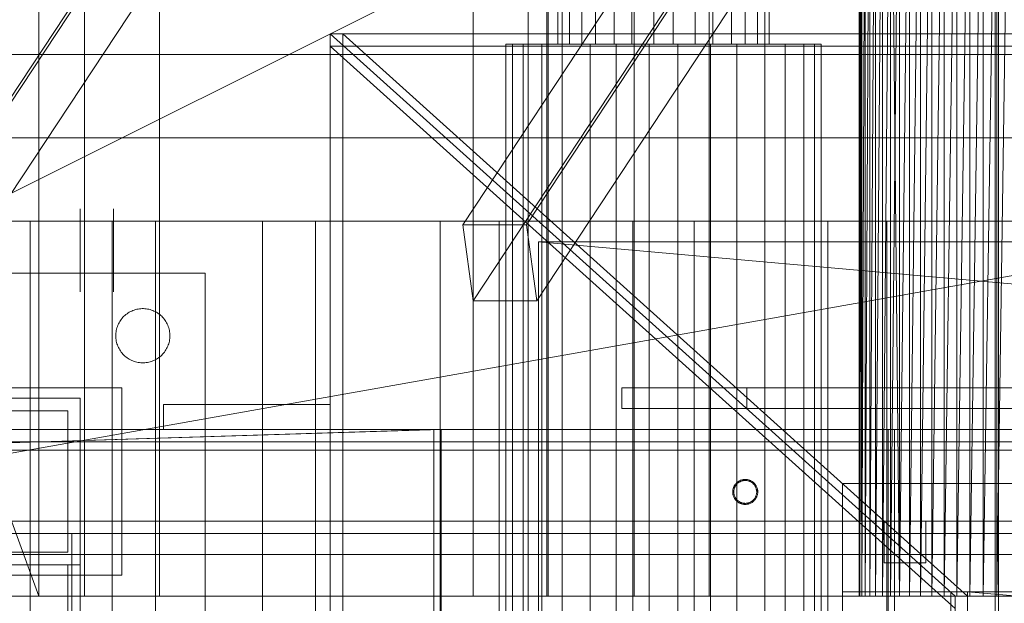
# Model space of a CAD drawing. Header units: millimetres. Extents: x -4738 to 65662, y -68080 to 6847.
# Tile 661 of 1056: x 24426 to 24662, y -17792 to -17652. Entities that reach past the tile are written whole.
import ezdxf

# ---------------------------------------------------------------- set-up
doc = ezdxf.new("R2010")
doc.units = ezdxf.units.MM
for name, color, linetype, lineweight in [('COTAS_P', 1, 'Continuous', 0), ('superior_briquetadora', 7, 'Continuous', 0), ('superior_C02', 7, 'Continuous', 0), ('superior_C02-briq', 7, 'Continuous', 0), ('superior_C05', 7, 'Continuous', 0)]:
    doc.layers.add(name, color=color, linetype=linetype, lineweight=lineweight)
doc.dimstyles.new('R19_100', dxfattribs={"dimtxt": 250, "dimasz": 150, "dimexe": 150, "dimexo": 80, "dimgap": 100, "dimtad": 1, "dimtih": 1, "dimtoh": 1, "dimdsep": 46, "dimcen": 0.09, "dimadec": 0, "dimazin": 0, "dimtfac": 1, "dimtdec": 4, "dimtofl": 0, "dimtmove": 0, "dimatfit": 3, "dimfxl": 1, "dimtolj": 1, "dimtzin": 0, "dimarcsym": 0})

# ---------------------------------------------------------------- blocks, each defined once
blk = doc.blocks.new('DIM_R30_33')
at = {"layer": 'COTAS_P'}
for p, q in [((24250.07, -17080), (24400.07, -17035)), ((26750.07, -17080), (26600.07, -17035)), ((24250.07, -17980), (24250.07, -17080)), ((24250.07, -17080), (26750.07, -17080)), ((24250.07, -17080), (24400.07, -17125)), ((26750.07, -17080), (26600.07, -17125)), ((26750.07, -17980), (26750.07, -17080))]:
    blk.add_line(p, q, dxfattribs=at)
blk.add_text('2500 P', height=250, dxfattribs=at).set_placement((25500.07, -16980))

msp = doc.modelspace()

# ---------------------------------------------------------------- linework, layer by layer
at = {"layer": 'superior_briquetadora'}
for p, q in [((24547.567, -17250), (24547.567, -17800)), ((24659.657, -17520), (24659.657, -17800)), ((24660.478, -17520), (24660.478, -17800)), ((24441.067, -17790), (24441.067, -17548)), ((24459.067, -17790), (24459.067, -17548)), ((24534.406, -17790), (24534.406, -17548)), ((24552.067, -17548), (24552.067, -17790)), ((24552.406, -17790), (24552.406, -17548)), ((24573.067, -17790), (24573.067, -17548)), ((24591.067, -17790), (24591.067, -17548)), ((25470.067, -17570), (24230.067, -17790)), ((24230.067, -17790), (24670.067, -17570)), ((24350.067, -17570), (24430.067, -17790)), ((24430.067, -17790), (24430.067, -17570)), ((24627.226, -17570), (24627.067, -17790)), ((24627.067, -17570), (24627.067, -17790)), ((24627.226, -17570), (24627.226, -17790)), ((24627.702, -17790), (24627.226, -17570)), ((24627.226, -17790), (24627.702, -17570)), ((24628.488, -17570), (24627.702, -17790)), ((24627.702, -17570), (24627.702, -17790)), ((24629.579, -17570), (24628.488, -17790)), ((24628.488, -17790), (24628.488, -17570)), ((24630.964, -17570), (24629.579, -17790)), ((24629.579, -17790), (24629.579, -17570)), ((24632.629, -17570), (24630.964, -17790)), ((24630.964, -17790), (24630.964, -17570)), ((24634.558, -17570), (24632.629, -17790)), ((24632.629, -17790), (24632.629, -17570)), ((24634.558, -17570), (24634.558, -17790)), ((24636.733, -17790), (24634.558, -17570)), ((24634.558, -17790), (24636.733, -17570)), ((24639.133, -17570), (24636.733, -17790)), ((24636.733, -17570), (24636.733, -17790)), ((24641.734, -17570), (24639.133, -17790)), ((24639.133, -17790), (24639.133, -17570)), ((24644.511, -17570), (24641.734, -17790)), ((24641.734, -17790), (24641.734, -17570)), ((24647.439, -17570), (24644.511, -17790)), ((24644.511, -17790), (24644.511, -17570)), ((24650.488, -17570), (24647.439, -17790)), ((24647.439, -17570), (24647.439, -17790)), ((24653.63, -17570), (24650.488, -17790)), ((24650.488, -17570), (24650.488, -17790)), ((24656.833, -17570), (24653.63, -17790)), ((24653.63, -17570), (24653.63, -17790)), ((24660.067, -17570), (24656.833, -17790)), ((24656.833, -17570), (24656.833, -17790)), ((24663.302, -17570), (24660.067, -17790)), ((24660.067, -17570), (24660.067, -17790)), ((24650.067, -17790), (24500.067, -17655)), ((24500.067, -17655), (25200.067, -17655)), ((24500.067, -17655), (24500.067, -17658)), ((24500.067, -18305), (24500.067, -17655)), ((24500.067, -17655), (24503.067, -17655)), ((24503.067, -18305), (24503.067, -17655)), ((24503.067, -17655), (24653.067, -17790)), ((24650.067, -17793), (24500.067, -17658)), ((24500.067, -17658), (25200.067, -17658)), ((23900.067, -17660), (25800.067, -17660)), ((25950.067, -17680), (23750.067, -17680)), ((24150.067, -17680), (25950.067, -17680)), ((24150.067, -17680), (25800.067, -17680)), ((24570.067, -17745), (24570.067, -17740)), ((24570.067, -17740), (25130.067, -17740)), ((24570.067, -17740), (24600.067, -17740)), ((24600.067, -17740), (24600.067, -17745)), ((25130.067, -17745), (24570.067, -17745)), ((24600.067, -17745), (24570.067, -17745)), ((24623.067, -17789), (24623.067, -17763)), ((24623.067, -17763), (25077.067, -17763)), ((24633.067, -17782), (24633.067, -17772)), ((24633.067, -17772), (24643.067, -17772)), ((24643.067, -17772), (24643.067, -17782)), ((24643.067, -17782), (24633.067, -17782)), ((25077.067, -17789), (24623.067, -17789)), ((24623.067, -18171), (24623.067, -17789)), ((24623.067, -17789), (24649.067, -17789)), ((24649.067, -17789), (24649.067, -18171)), ((25047.067, -17789), (24653.067, -17789)), ((24653.067, -17789), (24735.067, -17796)), ((24653.067, -17793), (24653.067, -17789)), ((25830.067, -17790), (23870.067, -17790)), ((23954.067, -17790), (25456.734, -17790)), ((24230.067, -17790), (24670.067, -17790)), ((24230.067, -17790), (25470.067, -17790)), ((24230.067, -17790), (25456.734, -17790)), ((24350.067, -17790), (24629.579, -17790)), ((24628.488, -17790), (24350.067, -17790)), ((24350.067, -17790), (24670.067, -17790)), ((24634.558, -17790), (24350.067, -17790)), ((24430.067, -17790), (24350.067, -17790)), ((24632.629, -17790), (24350.067, -17790)), ((24630.964, -17790), (24350.067, -17790)), ((24440.656, -17790), (24422.154, -17790)), ((24430.067, -17790), (24628.488, -17790)), ((24627.702, -17790), (24430.067, -17790)), ((24627.226, -17790), (24430.067, -17790)), ((24627.067, -17790), (24430.067, -17790)), ((24629.579, -17790), (24430.067, -17790)), ((24630.964, -17790), (24430.067, -17790)), ((24632.629, -17790), (24430.067, -17790)), ((24634.558, -17790), (24430.067, -17790)), ((24636.733, -17790), (24430.067, -17790)), ((24639.133, -17790), (24430.067, -17790)), ((24641.734, -17790), (24430.067, -17790)), ((24644.511, -17790), (24430.067, -17790)), ((24647.439, -17790), (24430.067, -17790)), ((24650.488, -17790), (24430.067, -17790)), ((24653.63, -17790), (24430.067, -17790)), ((24656.833, -17790), (24430.067, -17790)), ((24660.067, -17790), (24430.067, -17790)), ((24663.302, -17790), (24430.067, -17790)), ((24430.067, -17790), (25036.833, -17790)), ((25270.067, -17790), (24430.067, -17790)), ((24430.067, -17790), (25033.63, -17790)), ((24459.479, -17790), (24440.656, -17790)), ((24441.959, -17790), (24441.067, -17790)), ((24444.456, -17790), (24441.959, -17790)), ((24448.065, -17790), (24444.456, -17790)), ((24452.07, -17790), (24448.065, -17790)), ((24455.679, -17790), (24452.07, -17790)), ((24458.176, -17790), (24455.679, -17790)), ((24459.067, -17790), (24458.176, -17790)), ((24477.981, -17790), (24459.479, -17790)), ((24495.533, -17790), (24477.981, -17790)), ((24511.536, -17790), (24495.533, -17790)), ((24525.446, -17790), (24511.536, -17790)), ((24536.79, -17790), (24525.446, -17790)), ((24535.297, -17790), (24534.406, -17790)), ((24537.794, -17790), (24535.297, -17790)), ((24545.18, -17790), (24536.79, -17790)), ((24541.403, -17790), (24537.794, -17790)), ((24545.408, -17790), (24541.403, -17790)), ((24550.331, -17790), (24545.18, -17790)), ((24549.017, -17790), (24545.408, -17790)), ((24551.514, -17790), (24549.017, -17790)), ((24552.067, -17790), (24550.331, -17790)), ((24552.406, -17790), (24551.514, -17790)), ((24573.959, -17790), (24573.067, -17790)), ((24576.456, -17790), (24573.959, -17790)), ((24580.065, -17790), (24576.456, -17790)), ((24584.07, -17790), (24580.065, -17790)), ((24587.679, -17790), (24584.07, -17790)), ((24590.176, -17790), (24587.679, -17790)), ((24591.067, -17790), (24590.176, -17790)), ((24627.067, -17790), (24627.226, -17790)), ((24627.226, -17790), (24627.702, -17790)), ((24627.702, -17790), (24628.488, -17790)), ((24628.488, -17790), (24629.579, -17790)), ((24629.579, -17790), (24630.964, -17790)), ((24630.964, -17790), (24632.629, -17790)), ((24632.629, -17790), (24634.558, -17790)), ((24634.558, -17790), (24636.733, -17790)), ((24634.558, -17790), (24670.067, -17790)), ((24636.733, -17790), (24639.133, -17790)), ((24636.733, -17790), (24670.067, -17790)), ((24639.133, -17790), (24641.734, -17790)), ((24639.133, -17790), (24670.067, -17790)), ((24641.734, -17790), (24644.511, -17790)), ((24641.734, -17790), (24670.067, -17790)), ((24644.511, -17790), (24647.439, -17790)), ((24644.511, -17790), (24670.067, -17790)), ((24647.439, -17790), (24650.488, -17790)), ((24647.439, -17790), (24670.067, -17790)), ((25050.067, -17790), (24650.067, -17790)), ((24650.067, -17790), (24650.067, -17793)), ((24650.067, -17790), (24650.067, -18170)), ((24650.067, -17790), (24653.067, -17790)), ((24650.488, -17790), (24653.63, -17790)), ((24650.488, -17790), (24670.067, -17790)), ((24653.067, -17790), (24653.067, -18170)), ((24653.63, -17790), (24656.833, -17790)), ((24653.63, -17790), (24670.067, -17790)), ((24656.833, -17790), (24660.067, -17790)), ((24656.833, -17790), (24670.067, -17790)), ((24660.067, -17790), (24663.302, -17790)), ((24660.067, -17790), (24670.067, -17790))]:
    msp.add_line(p, q, dxfattribs=at)
at = {"layer": 'superior_C02'}
for p, q in [((24554.671, -17549.5), (24554.671, -17657.5)), ((24555.726, -17549.5), (24555.726, -17657.5)), ((24557.482, -17549.5), (24557.482, -17657.5)), ((24560.488, -17549.5), (24560.488, -17657.5)), ((24563.731, -17549.5), (24563.731, -17657.5)), ((24568.23, -17549.5), (24568.23, -17657.5)), ((24572.467, -17549.5), (24572.467, -17657.5)), ((24577.774, -17549.5), (24577.774, -17657.5)), ((24582.361, -17549.5), (24582.361, -17657.5)), ((24587.668, -17549.5), (24587.668, -17657.5)), ((24591.905, -17549.5), (24591.905, -17657.5)), ((24596.404, -17549.5), (24596.404, -17657.5)), ((24599.647, -17549.5), (24599.647, -17657.5)), ((24602.653, -17549.5), (24602.653, -17657.5)), ((24604.409, -17657.5), (24604.409, -17549.5)), ((24605.464, -17549.5), (24605.464, -17657.5)), ((24403.991, -17700.886), (24496.387, -17560.886)), ((24624.297, -17560.886), (24531.901, -17700.886)), ((24547.174, -17700.886), (24639.57, -17560.886)), ((24483.568, -17579.114), (24391.172, -17719.114)), ((24498.841, -17579.114), (24406.445, -17719.114)), ((24626.75, -17579.114), (24534.354, -17719.114)), ((24642.023, -17579.114), (24549.627, -17719.114)), ((24543.795, -17657.5), (24542.221, -17657.5)), ((24542.221, -17657.5), (24546.41, -17657.5)), ((24542.221, -17657.5), (24542.221, -18342.5)), ((24550.89, -17657.5), (24543.795, -17657.5)), ((24543.795, -17657.5), (24543.795, -18342.5)), ((24546.41, -17657.5), (24555.723, -17657.5)), ((24546.41, -17657.5), (24546.41, -18342.5)), ((24562.427, -17657.5), (24550.89, -17657.5)), ((24550.89, -17657.5), (24550.89, -18342.5)), ((24557.482, -17657.5), (24554.671, -17657.5)), ((24554.671, -17657.5), (24555.726, -17657.5)), ((24555.723, -17657.5), (24568.742, -17657.5)), ((24555.723, -17657.5), (24555.723, -18342.5)), ((24555.726, -17657.5), (24560.488, -17657.5)), ((24563.731, -17657.5), (24557.482, -17657.5)), ((24560.488, -17657.5), (24568.23, -17657.5)), ((24576.65, -17657.5), (24562.427, -17657.5)), ((24562.427, -17657.5), (24562.427, -18342.5)), ((24572.467, -17657.5), (24563.731, -17657.5)), ((24568.23, -17657.5), (24577.774, -17657.5)), ((24568.742, -17657.5), (24583.485, -17657.5)), ((24568.742, -17657.5), (24568.742, -18342.5)), ((24582.361, -17657.5), (24572.467, -17657.5)), ((24591.393, -17657.5), (24576.65, -17657.5)), ((24576.65, -17657.5), (24576.65, -18342.5)), ((24577.774, -17657.5), (24587.668, -17657.5)), ((24591.905, -17657.5), (24582.361, -17657.5)), ((24583.485, -17657.5), (24597.708, -17657.5)), ((24583.485, -17657.5), (24583.485, -18342.5)), ((24587.668, -17657.5), (24596.404, -17657.5)), ((24604.412, -17657.5), (24591.393, -17657.5)), ((24591.393, -17657.5), (24591.393, -18342.5)), ((24599.647, -17657.5), (24591.905, -17657.5)), ((24596.404, -17657.5), (24602.653, -17657.5)), ((24597.708, -17657.5), (24609.245, -17657.5)), ((24597.708, -17657.5), (24597.708, -18342.5)), ((24604.409, -17657.5), (24599.647, -17657.5)), ((24602.653, -17657.5), (24605.464, -17657.5)), ((24605.464, -17657.5), (24604.409, -17657.5)), ((24613.725, -17657.5), (24604.412, -17657.5)), ((24604.412, -17657.5), (24604.412, -18342.5)), ((24609.245, -17657.5), (24616.34, -17657.5)), ((24609.245, -17657.5), (24609.245, -18342.5)), ((24617.914, -17657.5), (24613.725, -17657.5)), ((24613.725, -17657.5), (24613.725, -18342.5)), ((24616.34, -17657.5), (24617.914, -17657.5)), ((24616.34, -18342.5), (24616.34, -17657.5)), ((24617.914, -17657.5), (24617.914, -18342.5)), ((24868.001, -17700), (24333.453, -17700)), ((24340.905, -17700), (24875.452, -17700)), ((24427.989, -17700), (24408.249, -17700)), ((24420.637, -17700), (24447.696, -17700)), ((24458.093, -17700), (24427.989, -17700)), ((24427.989, -17700), (24427.989, -18300)), ((24447.696, -17700), (24483.776, -17700)), ((24447.696, -17700), (24447.696, -18300)), ((24496.509, -17700), (24458.093, -17700)), ((24458.093, -17700), (24458.093, -18300)), ((24483.776, -17700), (24526.418, -17700)), ((24483.776, -17700), (24483.776, -18300)), ((24540.62, -17700), (24496.509, -17700)), ((24496.509, -17700), (24496.509, -18300)), ((24526.418, -17700), (24572.716, -17700)), ((24526.418, -17700), (24526.418, -18300)), ((24587.419, -17700), (24540.62, -17700)), ((24540.62, -17700), (24540.62, -18300)), ((24572.716, -17700), (24619.515, -17700)), ((24572.716, -17700), (24572.716, -18300)), ((24633.717, -17700), (24587.419, -17700)), ((24587.419, -17700), (24587.419, -18300)), ((24619.515, -17700), (24663.626, -17700)), ((24619.515, -17700), (24619.515, -18300)), ((24676.359, -17700), (24633.717, -17700)), ((24633.717, -17700), (24633.717, -18300)), ((24547.174, -17700.886), (24531.901, -17700.886)), ((24531.901, -17700.886), (24534.354, -17719.114)), ((24549.627, -17719.114), (24547.174, -17700.886)), ((24534.354, -17719.114), (24549.627, -17719.114)), ((15575.415, -17750), (24634.01, -17750)), ((24635.508, -17750), (15576.913, -17750)), ((23830.921, -17771.702), (24524.933, -17750)), ((24526.711, -17750), (23832.7, -17771.702)), ((24524.933, -17750), (24524.933, -17870)), ((24524.933, -17750), (24526.711, -17750)), ((24526.711, -17870), (24526.711, -17750)), ((24634.01, -17750), (24634.01, -18250)), ((24635.508, -17750), (24634.01, -17750)), ((24635.508, -18250), (24635.508, -17750))]:
    msp.add_line(p, q, dxfattribs=at)
at = {"layer": 'superior_C02-briq'}
for p, q in [((24775.067, -17725), (24550.067, -17705)), ((24550.067, -17705), (25150.067, -17705)), ((24550.067, -18255), (24550.067, -17705))]:
    msp.add_line(p, q, dxfattribs=at)
at = {"layer": 'superior_C05'}
for p, q in [((24440.067, -17697.028), (24440.067, -17697.003)), ((24440.067, -17697.078), (24440.067, -17697.028)), ((24440.067, -17697.152), (24440.067, -17697.078)), ((24440.067, -17697.251), (24440.067, -17697.152)), ((24440.067, -17697.374), (24440.067, -17697.251)), ((24440.067, -17697.521), (24440.067, -17697.374)), ((24440.067, -17697.691), (24440.067, -17697.521)), ((24440.067, -17697.885), (24440.067, -17697.691)), ((24448.067, -17697.028), (24448.067, -17697.003)), ((24448.067, -17697.078), (24448.067, -17697.028)), ((24448.067, -17697.152), (24448.067, -17697.078)), ((24448.067, -17697.251), (24448.067, -17697.152)), ((24448.067, -17697.374), (24448.067, -17697.251)), ((24448.067, -17697.521), (24448.067, -17697.374)), ((24448.067, -17697.691), (24448.067, -17697.521)), ((24448.067, -17697.885), (24448.067, -17697.691)), ((24440.067, -17698.101), (24440.067, -17697.885)), ((24440.067, -17698.34), (24440.067, -17698.101)), ((24440.067, -17698.6), (24440.067, -17698.34)), ((24440.067, -17698.881), (24440.067, -17698.6)), ((24440.067, -17699.182), (24440.067, -17698.881)), ((24440.067, -17699.502), (24440.067, -17699.182)), ((24440.067, -17699.841), (24440.067, -17699.502)), ((24440.067, -17700.198), (24440.067, -17699.841)), ((24448.067, -17698.101), (24448.067, -17697.885)), ((24448.067, -17698.34), (24448.067, -17698.101)), ((24448.067, -17698.6), (24448.067, -17698.34)), ((24448.067, -17698.881), (24448.067, -17698.6)), ((24448.067, -17699.182), (24448.067, -17698.881)), ((24448.067, -17699.502), (24448.067, -17699.182)), ((24448.067, -17699.841), (24448.067, -17699.502)), ((24448.067, -17700.198), (24448.067, -17699.841)), ((24440.067, -17700.572), (24440.067, -17700.198)), ((24440.067, -17700.962), (24440.067, -17700.572)), ((24440.067, -17701.367), (24440.067, -17700.962)), ((24440.067, -17701.017), (24440.067, -17701.002)), ((24440.067, -17701.047), (24440.067, -17701.017)), ((24440.067, -17701.091), (24440.067, -17701.047)), ((24440.067, -17701.15), (24440.067, -17701.091)), ((24440.067, -17701.224), (24440.067, -17701.15)), ((24440.067, -17701.312), (24440.067, -17701.224)), ((24440.067, -17701.415), (24440.067, -17701.312)), ((24440.067, -17701.786), (24440.067, -17701.367)), ((24440.067, -17701.531), (24440.067, -17701.415)), ((24440.067, -17701.661), (24440.067, -17701.531)), ((24440.067, -17701.804), (24440.067, -17701.661)), ((24440.067, -17702.217), (24440.067, -17701.786)), ((24440.067, -17701.96), (24440.067, -17701.804)), ((24440.067, -17702.128), (24440.067, -17701.96)), ((24440.067, -17702.309), (24440.067, -17702.128)), ((24440.067, -17702.661), (24440.067, -17702.217)), ((24440.067, -17702.501), (24440.067, -17702.309)), ((24448.067, -17700.572), (24448.067, -17700.198)), ((24448.067, -17700.962), (24448.067, -17700.572)), ((24448.067, -17701.367), (24448.067, -17700.962)), ((24448.067, -17701.786), (24448.067, -17701.367)), ((24448.067, -17702.217), (24448.067, -17701.786)), ((24448.067, -17702.661), (24448.067, -17702.217)), ((24440.067, -17702.705), (24440.067, -17702.501)), ((24440.067, -17703.116), (24440.067, -17702.661)), ((24440.067, -17702.919), (24440.067, -17702.705)), ((24440.067, -17703.143), (24440.067, -17702.919)), ((24440.067, -17703.58), (24440.067, -17703.116)), ((24440.067, -17703.377), (24440.067, -17703.143)), ((24440.067, -17703.62), (24440.067, -17703.377)), ((24440.067, -17704.052), (24440.067, -17703.58)), ((24440.067, -17703.871), (24440.067, -17703.62)), ((24440.067, -17704.13), (24440.067, -17703.871)), ((24440.067, -17704.532), (24440.067, -17704.052)), ((24440.067, -17704.397), (24440.067, -17704.13)), ((24440.067, -17704.669), (24440.067, -17704.397)), ((24440.067, -17705.019), (24440.067, -17704.532)), ((24440.067, -17704.948), (24440.067, -17704.669)), ((24448.067, -17703.116), (24448.067, -17702.661)), ((24448.067, -17703.58), (24448.067, -17703.116)), ((24448.067, -17704.052), (24448.067, -17703.58)), ((24448.067, -17704.532), (24448.067, -17704.052)), ((24448.067, -17705.019), (24448.067, -17704.532)), ((24440.067, -17705.231), (24440.067, -17704.948)), ((24440.067, -17705.51), (24440.067, -17705.019)), ((24440.067, -17705.519), (24440.067, -17705.231)), ((24440.067, -17706.004), (24440.067, -17705.51)), ((24440.067, -17705.811), (24440.067, -17705.519)), ((24440.067, -17706.106), (24440.067, -17705.811)), ((24440.067, -17706.502), (24440.067, -17706.004)), ((24440.067, -17706.403), (24440.067, -17706.106)), ((24440.067, -17706.701), (24440.067, -17706.403)), ((24440.067, -17707), (24440.067, -17706.502)), ((24440.067, -17707), (24440.067, -17706.701)), ((24440.067, -17707), (24440.067, -17707.299)), ((24440.067, -17707), (24440.067, -17707.498)), ((24448.067, -17705.51), (24448.067, -17705.019)), ((24448.067, -17706.004), (24448.067, -17705.51)), ((24448.067, -17706.502), (24448.067, -17706.004)), ((24448.067, -17707), (24448.067, -17706.502)), ((24448.067, -17707), (24448.067, -17707.498)), ((24440.067, -17707.299), (24440.067, -17707.597)), ((24440.067, -17707.498), (24440.067, -17707.996)), ((24440.067, -17707.597), (24440.067, -17707.894)), ((24440.067, -17707.894), (24440.067, -17708.189)), ((24440.067, -17707.996), (24440.067, -17708.49)), ((24440.067, -17708.189), (24440.067, -17708.481)), ((24440.067, -17708.481), (24440.067, -17708.769)), ((24440.067, -17708.49), (24440.067, -17708.981)), ((24440.067, -17708.769), (24440.067, -17709.052)), ((24440.067, -17708.981), (24440.067, -17709.468)), ((24440.067, -17709.052), (24440.067, -17709.331)), ((24440.067, -17709.331), (24440.067, -17709.603)), ((24440.067, -17709.468), (24440.067, -17709.948)), ((24448.067, -17707.498), (24448.067, -17707.996)), ((24448.067, -17707.996), (24448.067, -17708.49)), ((24448.067, -17708.49), (24448.067, -17708.981)), ((24448.067, -17708.981), (24448.067, -17709.468)), ((24448.067, -17709.468), (24448.067, -17709.948)), ((24440.067, -17709.603), (24440.067, -17709.87)), ((24440.067, -17709.87), (24440.067, -17710.129)), ((24440.067, -17709.948), (24440.067, -17710.42)), ((24440.067, -17710.129), (24440.067, -17710.38)), ((24440.067, -17710.38), (24440.067, -17710.623)), ((24440.067, -17710.42), (24440.067, -17710.884)), ((24440.067, -17710.623), (24440.067, -17710.857)), ((24440.067, -17710.857), (24440.067, -17711.081)), ((24440.067, -17710.884), (24440.067, -17711.339)), ((24440.067, -17711.081), (24440.067, -17711.295)), ((24440.067, -17711.295), (24440.067, -17711.499)), ((24440.067, -17711.339), (24440.067, -17711.783)), ((24440.067, -17711.499), (24440.067, -17711.691)), ((24440.067, -17711.691), (24440.067, -17711.872)), ((24440.067, -17711.783), (24440.067, -17712.214)), ((24440.067, -17711.872), (24440.067, -17712.04)), ((24448.067, -17709.948), (24448.067, -17710.42)), ((24448.067, -17710.42), (24448.067, -17710.884)), ((24448.067, -17710.884), (24448.067, -17711.339)), ((24448.067, -17711.339), (24448.067, -17711.783)), ((24448.067, -17711.783), (24448.067, -17712.214)), ((24370.067, -17712.5), (24470.067, -17712.5)), ((24440.067, -17712.04), (24440.067, -17712.196)), ((24440.067, -17712.196), (24440.067, -17712.339)), ((24440.067, -17712.214), (24440.067, -17712.633)), ((24440.067, -17712.339), (24440.067, -17712.469)), ((24440.067, -17712.469), (24440.067, -17712.585)), ((24440.067, -17712.585), (24440.067, -17712.688)), ((24440.067, -17712.633), (24440.067, -17713.038)), ((24440.067, -17712.688), (24440.067, -17712.776)), ((24440.067, -17712.776), (24440.067, -17712.85)), ((24440.067, -17712.85), (24440.067, -17712.909)), ((24440.067, -17712.909), (24440.067, -17712.953)), ((24440.067, -17712.953), (24440.067, -17712.983)), ((24440.067, -17712.983), (24440.067, -17712.998)), ((24440.067, -17713.038), (24440.067, -17713.428)), ((24440.067, -17713.428), (24440.067, -17713.802)), ((24440.067, -17713.802), (24440.067, -17714.159)), ((24440.067, -17714.159), (24440.067, -17714.498)), ((24448.067, -17712.214), (24448.067, -17712.633)), ((24448.067, -17712.633), (24448.067, -17713.038)), ((24448.067, -17713.038), (24448.067, -17713.428)), ((24448.067, -17713.428), (24448.067, -17713.802)), ((24448.067, -17713.802), (24448.067, -17714.159)), ((24448.067, -17714.159), (24448.067, -17714.498)), ((24470.067, -17812.5), (24470.067, -17712.5)), ((24440.067, -17714.498), (24440.067, -17714.818)), ((24440.067, -17714.818), (24440.067, -17715.119)), ((24440.067, -17715.119), (24440.067, -17715.4)), ((24440.067, -17715.4), (24440.067, -17715.66)), ((24440.067, -17715.66), (24440.067, -17715.899)), ((24440.067, -17715.899), (24440.067, -17716.115)), ((24440.067, -17716.115), (24440.067, -17716.309)), ((24440.067, -17716.309), (24440.067, -17716.479)), ((24440.067, -17716.479), (24440.067, -17716.626)), ((24440.067, -17716.626), (24440.067, -17716.749)), ((24448.067, -17714.498), (24448.067, -17714.818)), ((24448.067, -17714.818), (24448.067, -17715.119)), ((24448.067, -17715.119), (24448.067, -17715.4)), ((24448.067, -17715.4), (24448.067, -17715.66)), ((24448.067, -17715.66), (24448.067, -17715.899)), ((24448.067, -17715.899), (24448.067, -17716.115)), ((24448.067, -17716.115), (24448.067, -17716.309)), ((24448.067, -17716.309), (24448.067, -17716.479)), ((24448.067, -17716.479), (24448.067, -17716.626)), ((24448.067, -17716.626), (24448.067, -17716.749)), ((24440.067, -17716.749), (24440.067, -17716.848)), ((24440.067, -17716.848), (24440.067, -17716.922)), ((24440.067, -17716.922), (24440.067, -17716.972)), ((24440.067, -17716.972), (24440.067, -17716.997)), ((24448.067, -17716.749), (24448.067, -17716.848)), ((24448.067, -17716.848), (24448.067, -17716.922)), ((24448.067, -17716.922), (24448.067, -17716.972)), ((24448.067, -17716.972), (24448.067, -17716.997)), ((24452.997, -17721.338), (24452.693, -17721.449)), ((24453.307, -17721.243), (24452.997, -17721.338)), ((24453.621, -17721.163), (24453.307, -17721.243)), ((24453.939, -17721.099), (24453.621, -17721.163)), ((24454.259, -17721.05), (24453.939, -17721.099)), ((24454.582, -17721.018), (24454.259, -17721.05)), ((24454.905, -17721.002), (24454.582, -17721.018)), ((24455.23, -17721.002), (24454.905, -17721.002)), ((24455.553, -17721.018), (24455.23, -17721.002)), ((24455.876, -17721.05), (24455.553, -17721.018)), ((24456.196, -17721.099), (24455.876, -17721.05)), ((24456.514, -17721.163), (24456.196, -17721.099)), ((24456.828, -17721.243), (24456.514, -17721.163)), ((24457.138, -17721.338), (24456.828, -17721.243)), ((24457.442, -17721.449), (24457.138, -17721.338)), ((24449.886, -17723.575), (24449.697, -17723.838)), ((24450.088, -17723.322), (24449.886, -17723.575)), ((24450.303, -17723.079), (24450.088, -17723.322)), ((24450.529, -17722.847), (24450.303, -17723.079)), ((24450.767, -17722.626), (24450.529, -17722.847)), ((24451.015, -17722.418), (24450.767, -17722.626)), ((24451.273, -17722.222), (24451.015, -17722.418)), ((24451.541, -17722.04), (24451.273, -17722.222)), ((24451.817, -17721.871), (24451.541, -17722.04)), ((24452.102, -17721.716), (24451.817, -17721.871)), ((24452.394, -17721.575), (24452.102, -17721.716)), ((24452.693, -17721.449), (24452.394, -17721.575)), ((24457.741, -17721.575), (24457.442, -17721.449)), ((24458.033, -17721.716), (24457.741, -17721.575)), ((24458.317, -17721.871), (24458.033, -17721.716)), ((24458.594, -17722.04), (24458.317, -17721.871)), ((24458.862, -17722.222), (24458.594, -17722.04)), ((24459.12, -17722.418), (24458.862, -17722.222)), ((24459.368, -17722.626), (24459.12, -17722.418)), ((24459.606, -17722.847), (24459.368, -17722.626)), ((24459.832, -17723.079), (24459.606, -17722.847)), ((24460.047, -17723.322), (24459.832, -17723.079)), ((24460.249, -17723.575), (24460.047, -17723.322)), ((24460.438, -17723.838), (24460.249, -17723.575)), ((24448.768, -17725.896), (24448.696, -17726.212)), ((24448.856, -17725.584), (24448.768, -17725.896)), ((24448.959, -17725.277), (24448.856, -17725.584)), ((24449.078, -17724.975), (24448.959, -17725.277)), ((24449.211, -17724.68), (24449.078, -17724.975)), ((24449.359, -17724.391), (24449.211, -17724.68)), ((24449.521, -17724.111), (24449.359, -17724.391)), ((24449.697, -17723.838), (24449.521, -17724.111)), ((24460.614, -17724.111), (24460.438, -17723.838)), ((24460.776, -17724.391), (24460.614, -17724.111)), ((24460.924, -17724.68), (24460.776, -17724.391)), ((24461.057, -17724.975), (24460.924, -17724.68)), ((24461.175, -17725.277), (24461.057, -17724.975)), ((24461.279, -17725.584), (24461.175, -17725.277)), ((24461.366, -17725.896), (24461.279, -17725.584)), ((24461.439, -17726.212), (24461.366, -17725.896)), ((24448.576, -17727.176), (24448.567, -17727.5)), ((24448.567, -17727.5), (24448.576, -17727.824)), ((24448.6, -17726.853), (24448.576, -17727.176)), ((24448.576, -17727.824), (24448.6, -17728.147)), ((24448.64, -17726.531), (24448.6, -17726.853)), ((24448.6, -17728.147), (24448.64, -17728.469)), ((24448.696, -17726.212), (24448.64, -17726.531)), ((24461.495, -17726.531), (24461.439, -17726.212)), ((24461.535, -17726.853), (24461.495, -17726.531)), ((24461.495, -17728.469), (24461.535, -17728.147)), ((24461.559, -17727.176), (24461.535, -17726.853)), ((24461.535, -17728.147), (24461.559, -17727.824)), ((24461.567, -17727.5), (24461.559, -17727.176)), ((24461.567, -17727.5), (24461.559, -17727.824)), ((24448.64, -17728.469), (24448.696, -17728.788)), ((24448.696, -17728.788), (24448.768, -17729.104)), ((24448.768, -17729.104), (24448.856, -17729.416)), ((24448.856, -17729.416), (24448.959, -17729.723)), ((24448.959, -17729.723), (24449.078, -17730.025)), ((24449.078, -17730.025), (24449.211, -17730.32)), ((24449.211, -17730.32), (24449.359, -17730.609)), ((24449.359, -17730.609), (24449.521, -17730.889)), ((24460.614, -17730.889), (24460.776, -17730.609)), ((24460.776, -17730.609), (24460.924, -17730.32)), ((24460.924, -17730.32), (24461.057, -17730.025)), ((24461.057, -17730.025), (24461.175, -17729.723)), ((24461.175, -17729.723), (24461.279, -17729.416)), ((24461.279, -17729.416), (24461.366, -17729.104)), ((24461.366, -17729.104), (24461.439, -17728.788)), ((24461.439, -17728.788), (24461.495, -17728.469)), ((24449.521, -17730.889), (24449.697, -17731.162)), ((24449.697, -17731.162), (24449.886, -17731.425)), ((24449.886, -17731.425), (24450.088, -17731.678)), ((24450.088, -17731.678), (24450.303, -17731.921)), ((24450.303, -17731.921), (24450.529, -17732.153)), ((24450.529, -17732.153), (24450.767, -17732.374)), ((24450.767, -17732.374), (24451.015, -17732.582)), ((24451.015, -17732.582), (24451.273, -17732.778)), ((24451.273, -17732.778), (24451.541, -17732.96)), ((24451.541, -17732.96), (24451.817, -17733.129)), ((24451.817, -17733.129), (24452.102, -17733.284)), ((24458.033, -17733.284), (24458.317, -17733.129)), ((24458.317, -17733.129), (24458.594, -17732.96)), ((24458.594, -17732.96), (24458.862, -17732.778)), ((24458.862, -17732.778), (24459.12, -17732.582)), ((24459.12, -17732.582), (24459.368, -17732.374)), ((24459.368, -17732.374), (24459.606, -17732.153)), ((24459.606, -17732.153), (24459.832, -17731.921)), ((24459.832, -17731.921), (24460.047, -17731.678)), ((24460.047, -17731.678), (24460.249, -17731.425)), ((24460.249, -17731.425), (24460.438, -17731.162)), ((24460.438, -17731.162), (24460.614, -17730.889)), ((24452.102, -17733.284), (24452.394, -17733.425)), ((24452.394, -17733.425), (24452.693, -17733.551)), ((24452.693, -17733.551), (24452.997, -17733.662)), ((24452.997, -17733.662), (24453.307, -17733.757)), ((24453.307, -17733.757), (24453.621, -17733.837)), ((24453.621, -17733.837), (24453.939, -17733.901)), ((24453.939, -17733.901), (24454.259, -17733.95)), ((24454.259, -17733.95), (24454.582, -17733.982)), ((24454.582, -17733.982), (24454.905, -17733.998)), ((24454.905, -17733.998), (24455.23, -17733.998)), ((24455.23, -17733.998), (24455.553, -17733.982)), ((24455.553, -17733.982), (24455.876, -17733.95)), ((24455.876, -17733.95), (24456.196, -17733.901)), ((24456.196, -17733.901), (24456.514, -17733.837)), ((24456.514, -17733.837), (24456.828, -17733.757)), ((24456.828, -17733.757), (24457.138, -17733.662)), ((24457.138, -17733.662), (24457.442, -17733.551)), ((24457.442, -17733.551), (24457.741, -17733.425)), ((24457.741, -17733.425), (24458.033, -17733.284)), ((24390.067, -17740), (24450.067, -17740)), ((24450.067, -17785), (24450.067, -17740)), ((24400.067, -17742.5), (24440.067, -17742.5)), ((24440.067, -17782.5), (24440.067, -17742.5)), ((24460.067, -17750), (24460.067, -17744)), ((24460.067, -17744), (24500.067, -17744)), ((24475.58, -17744), (24475.569, -17744)), ((24475.602, -17744), (24475.58, -17744)), ((24475.636, -17744), (24475.602, -17744)), ((24475.68, -17744), (24475.636, -17744)), ((24475.736, -17744), (24475.68, -17744)), ((24475.802, -17744), (24475.736, -17744)), ((24475.879, -17744), (24475.802, -17744)), ((24475.966, -17744), (24475.879, -17744)), ((24476.063, -17744), (24475.966, -17744)), ((24476.17, -17744), (24476.063, -17744)), ((24476.287, -17744), (24476.17, -17744)), ((24476.414, -17744), (24476.287, -17744)), ((24476.549, -17744), (24476.414, -17744)), ((24476.693, -17744), (24476.549, -17744)), ((24476.846, -17744), (24476.693, -17744)), ((24477.007, -17744), (24476.846, -17744)), ((24477.175, -17744), (24477.007, -17744)), ((24477.35, -17744), (24477.175, -17744)), ((24477.533, -17744), (24477.35, -17744)), ((24477.721, -17744), (24477.533, -17744)), ((24477.915, -17744), (24477.721, -17744)), ((24478.115, -17744), (24477.915, -17744)), ((24478.32, -17744), (24478.115, -17744)), ((24478.528, -17744), (24478.32, -17744)), ((24478.741, -17744), (24478.528, -17744)), ((24478.957, -17744), (24478.741, -17744)), ((24479.176, -17744), (24478.957, -17744)), ((24479.397, -17744), (24479.176, -17744)), ((24479.619, -17744), (24479.397, -17744)), ((24479.843, -17744), (24479.619, -17744)), ((24480.067, -17744), (24479.843, -17744)), ((24480.292, -17744), (24480.067, -17744)), ((24480.516, -17744), (24480.292, -17744)), ((24480.738, -17744), (24480.516, -17744)), ((24480.959, -17744), (24480.738, -17744)), ((24481.178, -17744), (24480.959, -17744)), ((24481.394, -17744), (24481.178, -17744)), ((24481.607, -17744), (24481.394, -17744)), ((24481.815, -17744), (24481.607, -17744)), ((24482.02, -17744), (24481.815, -17744)), ((24482.22, -17744), (24482.02, -17744)), ((24482.414, -17744), (24482.22, -17744)), ((24482.602, -17744), (24482.414, -17744)), ((24482.785, -17744), (24482.602, -17744)), ((24482.96, -17744), (24482.785, -17744)), ((24483.128, -17744), (24482.96, -17744)), ((24483.289, -17744), (24483.128, -17744)), ((24483.442, -17744), (24483.289, -17744)), ((24483.586, -17744), (24483.442, -17744)), ((24483.721, -17744), (24483.586, -17744)), ((24483.848, -17744), (24483.721, -17744)), ((24483.965, -17744), (24483.848, -17744)), ((24484.072, -17744), (24483.965, -17744)), ((24484.169, -17744), (24484.072, -17744)), ((24484.256, -17744), (24484.169, -17744)), ((24484.333, -17744), (24484.256, -17744)), ((24484.399, -17744), (24484.333, -17744)), ((24484.455, -17744), (24484.399, -17744)), ((24484.499, -17744), (24484.455, -17744)), ((24484.533, -17744), (24484.499, -17744)), ((24484.555, -17744), (24484.533, -17744)), ((24484.566, -17744), (24484.555, -17744)), ((24500.067, -17750), (24500.067, -17744)), ((24403.067, -17745.5), (24437.067, -17745.5)), ((24437.067, -17779.5), (24437.067, -17745.5)), ((24310.067, -17750), (26690.067, -17750)), ((24460.067, -17750), (24500.067, -17750)), ((24472.09, -17750), (24472.07, -17750)), ((24472.13, -17750), (24472.09, -17750)), ((24472.189, -17750), (24472.13, -17750)), ((24472.268, -17750), (24472.189, -17750)), ((24472.366, -17750), (24472.268, -17750)), ((24472.484, -17750), (24472.366, -17750)), ((24472.62, -17750), (24472.484, -17750)), ((24472.775, -17750), (24472.62, -17750)), ((24472.949, -17750), (24472.775, -17750)), ((24473.139, -17750), (24472.949, -17750)), ((24473.347, -17750), (24473.139, -17750)), ((24473.572, -17750), (24473.347, -17750)), ((24473.813, -17750), (24473.572, -17750)), ((24474.069, -17750), (24473.813, -17750)), ((24474.341, -17750), (24474.069, -17750)), ((24474.626, -17750), (24474.341, -17750)), ((24474.925, -17750), (24474.626, -17750)), ((24475.237, -17750), (24474.925, -17750)), ((24475.561, -17750), (24475.237, -17750)), ((24475.896, -17750), (24475.561, -17750)), ((24475.58, -17750), (24475.569, -17750)), ((24475.602, -17750), (24475.58, -17750)), ((24475.636, -17750), (24475.602, -17750)), ((24475.68, -17750), (24475.636, -17750)), ((24475.736, -17750), (24475.68, -17750)), ((24475.802, -17750), (24475.736, -17750)), ((24475.879, -17750), (24475.802, -17750)), ((24475.966, -17750), (24475.879, -17750)), ((24476.241, -17750), (24475.896, -17750)), ((24476.063, -17750), (24475.966, -17750)), ((24476.17, -17750), (24476.063, -17750)), ((24476.287, -17750), (24476.17, -17750)), ((24476.596, -17750), (24476.241, -17750)), ((24476.414, -17750), (24476.287, -17750)), ((24476.549, -17750), (24476.414, -17750)), ((24476.693, -17750), (24476.549, -17750)), ((24476.96, -17750), (24476.596, -17750)), ((24476.846, -17750), (24476.693, -17750)), ((24477.007, -17750), (24476.846, -17750)), ((24477.331, -17750), (24476.96, -17750)), ((24477.175, -17750), (24477.007, -17750)), ((24477.35, -17750), (24477.175, -17750)), ((24477.709, -17750), (24477.331, -17750)), ((24477.533, -17750), (24477.35, -17750)), ((24477.721, -17750), (24477.533, -17750)), ((24478.093, -17750), (24477.709, -17750)), ((24477.915, -17750), (24477.721, -17750)), ((24478.115, -17750), (24477.915, -17750)), ((24478.482, -17750), (24478.093, -17750)), ((24478.32, -17750), (24478.115, -17750)), ((24478.528, -17750), (24478.32, -17750)), ((24478.875, -17750), (24478.482, -17750)), ((24478.741, -17750), (24478.528, -17750)), ((24478.957, -17750), (24478.741, -17750)), ((24479.271, -17750), (24478.875, -17750)), ((24479.176, -17750), (24478.957, -17750)), ((24479.397, -17750), (24479.176, -17750)), ((24479.669, -17750), (24479.271, -17750)), ((24479.619, -17750), (24479.397, -17750)), ((24479.843, -17750), (24479.619, -17750)), ((24480.067, -17750), (24479.669, -17750)), ((24480.067, -17750), (24479.843, -17750)), ((24480.292, -17750), (24480.067, -17750)), ((24480.067, -17750), (24480.466, -17750)), ((24480.516, -17750), (24480.292, -17750)), ((24480.466, -17750), (24480.864, -17750)), ((24480.738, -17750), (24480.516, -17750)), ((24480.959, -17750), (24480.738, -17750)), ((24480.864, -17750), (24481.26, -17750)), ((24481.178, -17750), (24480.959, -17750)), ((24481.394, -17750), (24481.178, -17750)), ((24481.26, -17750), (24481.653, -17750)), ((24481.607, -17750), (24481.394, -17750)), ((24481.815, -17750), (24481.607, -17750)), ((24481.653, -17750), (24482.042, -17750)), ((24482.02, -17750), (24481.815, -17750)), ((24482.22, -17750), (24482.02, -17750)), ((24482.042, -17750), (24482.426, -17750)), ((24482.414, -17750), (24482.22, -17750)), ((24482.602, -17750), (24482.414, -17750)), ((24482.426, -17750), (24482.804, -17750)), ((24482.785, -17750), (24482.602, -17750)), ((24482.96, -17750), (24482.785, -17750)), ((24482.804, -17750), (24483.175, -17750)), ((24483.128, -17750), (24482.96, -17750)), ((24483.289, -17750), (24483.128, -17750)), ((24483.175, -17750), (24483.539, -17750)), ((24483.442, -17750), (24483.289, -17750)), ((24483.586, -17750), (24483.442, -17750)), ((24483.539, -17750), (24483.894, -17750)), ((24483.721, -17750), (24483.586, -17750)), ((24483.848, -17750), (24483.721, -17750)), ((24483.965, -17750), (24483.848, -17750)), ((24483.894, -17750), (24484.239, -17750)), ((24484.072, -17750), (24483.965, -17750)), ((24484.169, -17750), (24484.072, -17750)), ((24484.256, -17750), (24484.169, -17750)), ((24484.239, -17750), (24484.574, -17750)), ((24484.333, -17750), (24484.256, -17750)), ((24484.399, -17750), (24484.333, -17750)), ((24484.455, -17750), (24484.399, -17750)), ((24484.499, -17750), (24484.455, -17750)), ((24484.533, -17750), (24484.499, -17750)), ((24484.555, -17750), (24484.533, -17750)), ((24484.566, -17750), (24484.555, -17750)), ((24484.574, -17750), (24484.898, -17750)), ((24484.898, -17750), (24485.21, -17750)), ((24485.21, -17750), (24485.509, -17750)), ((24485.509, -17750), (24485.794, -17750)), ((24485.794, -17750), (24486.066, -17750)), ((24486.066, -17750), (24486.322, -17750)), ((24486.322, -17750), (24486.563, -17750)), ((24486.563, -17750), (24486.788, -17750)), ((24486.788, -17750), (24486.996, -17750)), ((24486.996, -17750), (24487.186, -17750)), ((24487.186, -17750), (24487.36, -17750)), ((24487.36, -17750), (24487.514, -17750)), ((24487.514, -17750), (24487.651, -17750)), ((24487.651, -17750), (24487.768, -17750)), ((24487.768, -17750), (24487.867, -17750)), ((24487.867, -17750), (24487.946, -17750)), ((24487.946, -17750), (24488.005, -17750)), ((24488.005, -17750), (24488.045, -17750)), ((24488.045, -17750), (24488.065, -17750)), ((24310.067, -17753), (26690.067, -17753)), ((24300.067, -17755), (26700.067, -17755)), ((24300.067, -17755), (24899.317, -17755)), ((24310.067, -17755), (26690.067, -17755)), ((24596.928, -17763.835), (24596.873, -17763.974)), ((24596.99, -17763.698), (24596.928, -17763.835)), ((24597.058, -17763.565), (24596.99, -17763.698)), ((24597.133, -17763.436), (24597.058, -17763.565)), ((24597.214, -17763.31), (24597.133, -17763.436)), ((24597.215, -17763.807), (24597.158, -17763.932)), ((24597.301, -17763.189), (24597.214, -17763.31)), ((24597.277, -17763.685), (24597.215, -17763.807)), ((24597.346, -17763.566), (24597.277, -17763.685)), ((24597.394, -17763.072), (24597.301, -17763.189)), ((24597.42, -17763.451), (24597.346, -17763.566)), ((24597.493, -17762.959), (24597.394, -17763.072)), ((24597.5, -17763.34), (24597.42, -17763.451)), ((24597.598, -17762.852), (24597.493, -17762.959)), ((24597.586, -17763.232), (24597.5, -17763.34)), ((24597.677, -17763.13), (24597.586, -17763.232)), ((24597.707, -17762.751), (24597.598, -17762.852)), ((24597.772, -17763.031), (24597.677, -17763.13)), ((24597.822, -17762.655), (24597.707, -17762.751)), ((24597.873, -17762.938), (24597.772, -17763.031)), ((24597.941, -17762.564), (24597.822, -17762.655)), ((24597.978, -17762.85), (24597.873, -17762.938)), ((24598.065, -17762.48), (24597.941, -17762.564)), ((24598.087, -17762.767), (24597.978, -17762.85)), ((24598.192, -17762.402), (24598.065, -17762.48)), ((24598.2, -17762.69), (24598.087, -17762.767)), ((24598.324, -17762.33), (24598.192, -17762.402)), ((24598.317, -17762.618), (24598.2, -17762.69)), ((24598.438, -17762.553), (24598.317, -17762.618)), ((24598.459, -17762.265), (24598.324, -17762.33)), ((24598.561, -17762.493), (24598.438, -17762.553)), ((24598.596, -17762.207), (24598.459, -17762.265)), ((24598.688, -17762.44), (24598.561, -17762.493)), ((24598.737, -17762.156), (24598.596, -17762.207)), ((24598.817, -17762.393), (24598.688, -17762.44)), ((24598.88, -17762.112), (24598.737, -17762.156)), ((24598.948, -17762.353), (24598.817, -17762.393)), ((24599.025, -17762.075), (24598.88, -17762.112)), ((24599.081, -17762.319), (24598.948, -17762.353)), ((24599.172, -17762.046), (24599.025, -17762.075)), ((24599.215, -17762.292), (24599.081, -17762.319)), ((24599.319, -17762.023), (24599.172, -17762.046)), ((24599.351, -17762.271), (24599.215, -17762.292)), ((24599.468, -17762.008), (24599.319, -17762.023)), ((24599.487, -17762.258), (24599.351, -17762.271)), ((24599.618, -17762.001), (24599.468, -17762.008)), ((24599.624, -17762.251), (24599.487, -17762.258)), ((24599.767, -17762.001), (24599.618, -17762.001)), ((24599.761, -17762.251), (24599.624, -17762.251)), ((24599.898, -17762.258), (24599.761, -17762.251)), ((24599.917, -17762.008), (24599.767, -17762.001)), ((24600.034, -17762.271), (24599.898, -17762.258)), ((24600.066, -17762.023), (24599.917, -17762.008)), ((24600.17, -17762.292), (24600.034, -17762.271)), ((24600.213, -17762.046), (24600.066, -17762.023)), ((24600.304, -17762.319), (24600.17, -17762.292)), ((24600.36, -17762.075), (24600.213, -17762.046)), ((24600.437, -17762.353), (24600.304, -17762.319)), ((24600.505, -17762.112), (24600.36, -17762.075)), ((24600.568, -17762.393), (24600.437, -17762.353)), ((24600.648, -17762.156), (24600.505, -17762.112)), ((24600.697, -17762.44), (24600.568, -17762.393)), ((24600.789, -17762.207), (24600.648, -17762.156)), ((24600.824, -17762.493), (24600.697, -17762.44)), ((24600.926, -17762.265), (24600.789, -17762.207)), ((24600.947, -17762.553), (24600.824, -17762.493)), ((24601.061, -17762.33), (24600.926, -17762.265)), ((24601.067, -17762.618), (24600.947, -17762.553)), ((24601.192, -17762.402), (24601.061, -17762.33)), ((24601.184, -17762.69), (24601.067, -17762.618)), ((24601.298, -17762.767), (24601.184, -17762.69)), ((24601.32, -17762.48), (24601.192, -17762.402)), ((24601.407, -17762.85), (24601.298, -17762.767)), ((24601.444, -17762.564), (24601.32, -17762.48)), ((24601.512, -17762.938), (24601.407, -17762.85)), ((24601.563, -17762.655), (24601.444, -17762.564)), ((24601.613, -17763.031), (24601.512, -17762.938)), ((24601.678, -17762.751), (24601.563, -17762.655)), ((24601.708, -17763.13), (24601.613, -17763.031)), ((24601.787, -17762.852), (24601.678, -17762.751)), ((24601.799, -17763.232), (24601.708, -17763.13)), ((24601.892, -17762.959), (24601.787, -17762.852)), ((24601.885, -17763.34), (24601.799, -17763.232)), ((24601.965, -17763.451), (24601.885, -17763.34)), ((24601.991, -17763.072), (24601.892, -17762.959)), ((24602.039, -17763.566), (24601.965, -17763.451)), ((24602.084, -17763.189), (24601.991, -17763.072)), ((24602.108, -17763.685), (24602.039, -17763.566)), ((24602.171, -17763.31), (24602.084, -17763.189)), ((24602.17, -17763.807), (24602.108, -17763.685)), ((24602.227, -17763.932), (24602.17, -17763.807)), ((24602.252, -17763.436), (24602.171, -17763.31)), ((24602.327, -17763.565), (24602.252, -17763.436)), ((24602.395, -17763.698), (24602.327, -17763.565)), ((24602.457, -17763.835), (24602.395, -17763.698)), ((24602.512, -17763.974), (24602.457, -17763.835)), ((24596.696, -17764.85), (24596.692, -17765)), ((24596.692, -17765), (24596.696, -17765.15)), ((24596.707, -17764.701), (24596.696, -17764.85)), ((24596.696, -17765.15), (24596.707, -17765.299)), ((24596.726, -17764.553), (24596.707, -17764.701)), ((24596.707, -17765.299), (24596.726, -17765.447)), ((24596.752, -17764.406), (24596.726, -17764.553)), ((24596.726, -17765.447), (24596.752, -17765.594)), ((24596.785, -17764.26), (24596.752, -17764.406)), ((24596.752, -17765.594), (24596.785, -17765.74)), ((24596.826, -17764.116), (24596.785, -17764.26)), ((24596.785, -17765.74), (24596.826, -17765.884)), ((24596.873, -17763.974), (24596.826, -17764.116)), ((24596.826, -17765.884), (24596.873, -17766.026)), ((24596.873, -17766.026), (24596.928, -17766.165)), ((24596.928, -17766.165), (24596.99, -17766.302)), ((24596.946, -17764.863), (24596.942, -17765)), ((24596.942, -17765), (24596.946, -17765.137)), ((24596.956, -17764.726), (24596.946, -17764.863)), ((24596.946, -17765.137), (24596.956, -17765.274)), ((24596.973, -17764.59), (24596.956, -17764.726)), ((24596.956, -17765.274), (24596.973, -17765.41)), ((24596.997, -17764.455), (24596.973, -17764.59)), ((24596.973, -17765.41), (24596.997, -17765.545)), ((24597.028, -17764.321), (24596.997, -17764.455)), ((24596.997, -17765.545), (24597.028, -17765.679)), ((24597.065, -17764.189), (24597.028, -17764.321)), ((24597.028, -17765.679), (24597.065, -17765.811)), ((24597.108, -17764.059), (24597.065, -17764.189)), ((24597.065, -17765.811), (24597.108, -17765.941)), ((24597.158, -17763.932), (24597.108, -17764.059)), ((24597.108, -17765.941), (24597.158, -17766.068)), ((24597.158, -17766.068), (24597.215, -17766.193)), ((24597.215, -17766.193), (24597.277, -17766.315)), ((24602.108, -17766.315), (24602.17, -17766.193)), ((24602.17, -17766.193), (24602.227, -17766.068)), ((24602.277, -17764.059), (24602.227, -17763.932)), ((24602.227, -17766.068), (24602.277, -17765.941)), ((24602.32, -17764.189), (24602.277, -17764.059)), ((24602.277, -17765.941), (24602.32, -17765.811)), ((24602.357, -17764.321), (24602.32, -17764.189)), ((24602.32, -17765.811), (24602.357, -17765.679)), ((24602.388, -17764.455), (24602.357, -17764.321)), ((24602.357, -17765.679), (24602.388, -17765.545)), ((24602.412, -17764.59), (24602.388, -17764.455)), ((24602.388, -17765.545), (24602.412, -17765.41)), ((24602.395, -17766.302), (24602.457, -17766.165)), ((24602.429, -17764.726), (24602.412, -17764.59)), ((24602.412, -17765.41), (24602.429, -17765.274)), ((24602.439, -17764.863), (24602.429, -17764.726)), ((24602.429, -17765.274), (24602.439, -17765.137)), ((24602.442, -17765), (24602.439, -17764.863)), ((24602.442, -17765), (24602.439, -17765.137)), ((24602.457, -17766.165), (24602.512, -17766.026)), ((24602.559, -17764.116), (24602.512, -17763.974)), ((24602.512, -17766.026), (24602.559, -17765.884)), ((24602.6, -17764.26), (24602.559, -17764.116)), ((24602.559, -17765.884), (24602.6, -17765.74)), ((24602.633, -17764.406), (24602.6, -17764.26)), ((24602.6, -17765.74), (24602.633, -17765.594)), ((24602.659, -17764.553), (24602.633, -17764.406)), ((24602.633, -17765.594), (24602.659, -17765.447)), ((24602.678, -17764.701), (24602.659, -17764.553)), ((24602.659, -17765.447), (24602.678, -17765.299)), ((24602.689, -17764.85), (24602.678, -17764.701)), ((24602.678, -17765.299), (24602.689, -17765.15)), ((24602.692, -17765), (24602.689, -17764.85)), ((24602.692, -17765), (24602.689, -17765.15)), ((24596.99, -17766.302), (24597.058, -17766.435)), ((24597.058, -17766.435), (24597.133, -17766.564)), ((24597.133, -17766.564), (24597.214, -17766.69)), ((24597.214, -17766.69), (24597.301, -17766.811)), ((24597.277, -17766.315), (24597.346, -17766.434)), ((24597.301, -17766.811), (24597.394, -17766.928)), ((24597.346, -17766.434), (24597.42, -17766.549)), ((24597.394, -17766.928), (24597.493, -17767.041)), ((24597.42, -17766.549), (24597.5, -17766.66)), ((24597.493, -17767.041), (24597.598, -17767.148)), ((24597.5, -17766.66), (24597.586, -17766.768)), ((24597.586, -17766.768), (24597.677, -17766.87)), ((24597.598, -17767.148), (24597.707, -17767.249)), ((24597.677, -17766.87), (24597.772, -17766.969)), ((24597.707, -17767.249), (24597.822, -17767.345)), ((24597.772, -17766.969), (24597.873, -17767.062)), ((24597.822, -17767.345), (24597.941, -17767.436)), ((24597.873, -17767.062), (24597.978, -17767.15)), ((24597.941, -17767.436), (24598.065, -17767.52)), ((24597.978, -17767.15), (24598.087, -17767.233)), ((24598.065, -17767.52), (24598.192, -17767.598)), ((24598.087, -17767.233), (24598.2, -17767.31)), ((24598.192, -17767.598), (24598.324, -17767.67)), ((24598.2, -17767.31), (24598.317, -17767.382)), ((24598.317, -17767.382), (24598.438, -17767.447)), ((24598.324, -17767.67), (24598.459, -17767.735)), ((24598.438, -17767.447), (24598.561, -17767.507)), ((24598.459, -17767.735), (24598.596, -17767.793)), ((24598.561, -17767.507), (24598.688, -17767.56)), ((24598.596, -17767.793), (24598.737, -17767.844)), ((24598.688, -17767.56), (24598.817, -17767.607)), ((24598.737, -17767.844), (24598.88, -17767.888)), ((24598.817, -17767.607), (24598.948, -17767.647)), ((24598.88, -17767.888), (24599.025, -17767.925)), ((24598.948, -17767.647), (24599.081, -17767.681)), ((24599.025, -17767.925), (24599.172, -17767.954)), ((24599.081, -17767.681), (24599.215, -17767.708)), ((24599.172, -17767.954), (24599.319, -17767.977)), ((24599.215, -17767.708), (24599.351, -17767.729)), ((24599.319, -17767.977), (24599.468, -17767.992)), ((24599.351, -17767.729), (24599.487, -17767.742)), ((24599.468, -17767.992), (24599.618, -17767.999)), ((24599.487, -17767.742), (24599.624, -17767.749)), ((24599.618, -17767.999), (24599.767, -17767.999)), ((24599.624, -17767.749), (24599.761, -17767.749)), ((24599.761, -17767.749), (24599.898, -17767.742)), ((24599.767, -17767.999), (24599.917, -17767.992)), ((24599.898, -17767.742), (24600.034, -17767.729)), ((24599.917, -17767.992), (24600.066, -17767.977)), ((24600.034, -17767.729), (24600.17, -17767.708)), ((24600.066, -17767.977), (24600.213, -17767.954)), ((24600.17, -17767.708), (24600.304, -17767.681)), ((24600.213, -17767.954), (24600.36, -17767.925)), ((24600.304, -17767.681), (24600.437, -17767.647)), ((24600.36, -17767.925), (24600.505, -17767.888)), ((24600.437, -17767.647), (24600.568, -17767.607)), ((24600.505, -17767.888), (24600.648, -17767.844)), ((24600.568, -17767.607), (24600.697, -17767.56)), ((24600.648, -17767.844), (24600.789, -17767.793)), ((24600.697, -17767.56), (24600.824, -17767.507)), ((24600.789, -17767.793), (24600.926, -17767.735)), ((24600.824, -17767.507), (24600.947, -17767.447)), ((24600.926, -17767.735), (24601.061, -17767.67)), ((24600.947, -17767.447), (24601.067, -17767.382)), ((24601.061, -17767.67), (24601.192, -17767.598)), ((24601.067, -17767.382), (24601.184, -17767.31)), ((24601.184, -17767.31), (24601.298, -17767.233)), ((24601.192, -17767.598), (24601.32, -17767.52)), ((24601.298, -17767.233), (24601.407, -17767.15)), ((24601.32, -17767.52), (24601.444, -17767.436)), ((24601.407, -17767.15), (24601.512, -17767.062)), ((24601.444, -17767.436), (24601.563, -17767.345)), ((24601.512, -17767.062), (24601.613, -17766.969)), ((24601.563, -17767.345), (24601.678, -17767.249)), ((24601.613, -17766.969), (24601.708, -17766.87)), ((24601.678, -17767.249), (24601.787, -17767.148)), ((24601.708, -17766.87), (24601.799, -17766.768)), ((24601.787, -17767.148), (24601.892, -17767.041)), ((24601.799, -17766.768), (24601.885, -17766.66)), ((24601.885, -17766.66), (24601.965, -17766.549)), ((24601.892, -17767.041), (24601.991, -17766.928)), ((24601.965, -17766.549), (24602.039, -17766.434)), ((24601.991, -17766.928), (24602.084, -17766.811)), ((24602.039, -17766.434), (24602.108, -17766.315)), ((24602.084, -17766.811), (24602.171, -17766.69)), ((24602.171, -17766.69), (24602.252, -17766.564)), ((24602.252, -17766.564), (24602.327, -17766.435)), ((24602.327, -17766.435), (24602.395, -17766.302)), ((24310.067, -17772), (26690.067, -17772)), ((24310.067, -17775), (26690.067, -17775)), ((24400.067, -17775), (24440.067, -17775)), ((24402.067, -17775), (24438.067, -17775)), ((24438.067, -18185), (24438.067, -17775)), ((24440.067, -18185), (24440.067, -17775)), ((24250.067, -17780), (26750.067, -17780)), ((24437.067, -17779.5), (24403.067, -17779.5)), ((24460.123, -17780), (24460.074, -17780)), ((24460.223, -17780), (24460.123, -17780)), ((24460.371, -17780), (24460.223, -17780)), ((24460.569, -17780), (24460.371, -17780)), ((24460.815, -17780), (24460.569, -17780)), ((24461.109, -17780), (24460.815, -17780)), ((24461.45, -17780), (24461.109, -17780)), ((24461.837, -17780), (24461.45, -17780)), ((24462.27, -17780), (24461.837, -17780)), ((24462.747, -17780), (24462.27, -17780)), ((24463.267, -17780), (24462.747, -17780)), ((24463.829, -17780), (24463.267, -17780)), ((24464.431, -17780), (24463.829, -17780)), ((24465.072, -17780), (24464.431, -17780)), ((24465.75, -17780), (24465.072, -17780)), ((24466.464, -17780), (24465.75, -17780)), ((24467.212, -17780), (24466.464, -17780)), ((24467.991, -17780), (24467.212, -17780)), ((24468.801, -17780), (24467.991, -17780)), ((24469.639, -17780), (24468.801, -17780)), ((24470.502, -17780), (24469.639, -17780)), ((24471.39, -17780), (24470.502, -17780)), ((24472.299, -17780), (24471.39, -17780)), ((24473.227, -17780), (24472.299, -17780)), ((24474.172, -17780), (24473.227, -17780)), ((24475.132, -17780), (24474.172, -17780)), ((24476.105, -17780), (24475.132, -17780)), ((24477.087, -17780), (24476.105, -17780)), ((24478.076, -17780), (24477.087, -17780)), ((24479.071, -17780), (24478.076, -17780)), ((24480.067, -17780), (24479.071, -17780)), ((24480.067, -17780), (24481.064, -17780)), ((24481.064, -17780), (24482.059, -17780)), ((24482.059, -17780), (24483.048, -17780)), ((24483.048, -17780), (24484.03, -17780)), ((24484.03, -17780), (24485.003, -17780)), ((24485.003, -17780), (24485.963, -17780)), ((24485.963, -17780), (24486.908, -17780)), ((24486.908, -17780), (24487.836, -17780)), ((24487.836, -17780), (24488.745, -17780)), ((24488.745, -17780), (24489.633, -17780)), ((24489.633, -17780), (24490.496, -17780)), ((24490.496, -17780), (24491.334, -17780)), ((24491.334, -17780), (24492.144, -17780)), ((24492.144, -17780), (24492.923, -17780)), ((24492.923, -17780), (24493.671, -17780)), ((24493.671, -17780), (24494.385, -17780)), ((24494.385, -17780), (24495.063, -17780)), ((24495.063, -17780), (24495.704, -17780)), ((24495.704, -17780), (24496.306, -17780)), ((24496.306, -17780), (24496.868, -17780)), ((24496.868, -17780), (24497.388, -17780)), ((24497.388, -17780), (24497.865, -17780)), ((24497.865, -17780), (24498.298, -17780)), ((24498.298, -17780), (24498.685, -17780)), ((24498.685, -17780), (24499.026, -17780)), ((24499.026, -17780), (24499.32, -17780)), ((24499.32, -17780), (24499.566, -17780)), ((24499.566, -17780), (24499.764, -17780)), ((24499.764, -17780), (24499.912, -17780)), ((24499.912, -17780), (24500.012, -17780)), ((24500.012, -17780), (24500.061, -17780)), ((24400.067, -17782.5), (24440.067, -17782.5)), ((24403.067, -17782.5), (24437.067, -17782.5)), ((24437.067, -18177.5), (24437.067, -17782.5)), ((24440.067, -18177.5), (24440.067, -17782.5)), ((24390.067, -17785), (24450.067, -17785))]:
    msp.add_line(p, q, dxfattribs=at)

# ---------------------------------------------------------------- dimensions: what is measured, and where the dimension line sits
at = {"layer": 'COTAS_P'}
dim = msp.add_aligned_dim(p1=(24250.067, -17980), p2=(26750.067, -17980), distance=900, text='<> P', dimstyle='R19_100', dxfattribs=at)
dim.commit()
dim.dimension.update_dxf_attribs({"geometry": 'DIM_R30_33', "text_midpoint": (25500.067, -17080)})

doc.saveas('drawing.dxf')
